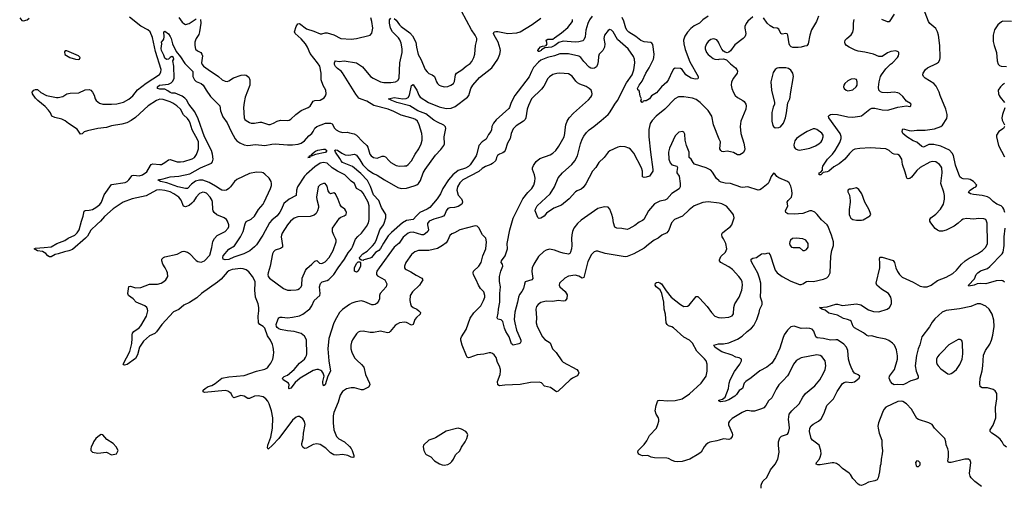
# Model space of a CAD drawing. Header units: inches. Extents: x 1954678 to 2060271, y 904822 to 1016299.
# Tile 325 of 403: x 2021885 to 2033306, y 953413 to 958830. Entities that reach past the tile are written whole.
import ezdxf

# ---------------------------------------------------------------- set-up
doc = ezdxf.new("R2010")
doc.units = ezdxf.units.IN
doc.header["$MEASUREMENT"] = 0
doc.layers.add('C0925', color=7, linetype='Continuous')
doc.layers.add('C0935', color=7, linetype='Continuous')

msp = doc.modelspace()

# ---------------------------------------------------------------- linework, layer by layer
at = {"layer": 'C0925', "color": 5}
for points, elevation in [([(2021885, 958850), (2021910, 958821), (2021930, 958815), (2021970, 958827), (2021994, 958846)], 620), ([(2030000, 956698), (2029870, 956715), (2029810, 956708), (2029710, 956670), (2029650, 956622), (2029574, 956550), (2029482, 956510), (2029445, 956470), (2029414, 956386), (2029390, 956356), (2029332, 956328), (2029290, 956294), (2029244, 956270), (2029179, 956221), (2029130, 956177), (2029008, 956112), (2028930, 956080), (2028910, 956078), (2028676, 956116), (2028590, 956144), (2028570, 956144), (2028550, 956136), (2028517, 956103), (2028477, 956023), (2028430, 955836), (2028410, 955831), (2028370, 955854), (2028330, 955864), (2028250, 955851), (2028209, 955831), (2028148, 955770), (2028142, 955750), (2028151, 955730), (2028213, 955673), (2028234, 955634), (2028230, 955593), (2028212, 955568), (2028190, 955563), (2028132, 955572), (2028070, 955560), (2027990, 955563), (2027930, 955546), (2027898, 955522), (2027881, 955499), (2027872, 955470), (2027879, 955370), (2027874, 955310), (2027886, 955270), (2027950, 955150), (2027978, 955118), (2028038, 955078), (2028067, 955010), (2028106, 954966), (2028174, 954870), (2028190, 954854), (2028348, 954768), (2028364, 954750), (2028370, 954730), (2028363, 954710), (2028350, 954696), (2028299, 954670), (2028270, 954650), (2028130, 954517), (2028110, 954510), (2028042, 954562), (2027974, 954574), (2027936, 954616), (2027910, 954623), (2027810, 954620), (2027690, 954595), (2027513, 954587), (2027450, 954578), (2027431, 954591), (2027428, 954630), (2027458, 954710), (2027464, 954750), (2027463, 954770), (2027450, 954809), (2027426, 954850), (2027413, 954910), (2027390, 954941), (2027370, 954955), (2027350, 954962), (2027330, 954962), (2027270, 954947), (2027190, 954938), (2027107, 954907), (2027090, 954905), (2027074, 954914), (2027066, 954926), (2027019, 955050), (2027003, 955110), (2027003, 955130), (2027010, 955150), (2027065, 955235), (2027110, 955366), (2027154, 955426), (2027235, 955510), (2027266, 955570), (2027279, 955610), (2027280, 955630), (2027270, 955670), (2027232, 955710), (2027206, 955750), (2027181, 955810), (2027147, 955867), (2027144, 955890), (2027148, 955910), (2027211, 955970), (2027238, 956010), (2027258, 956090), (2027293, 956170), (2027301, 956250), (2027293, 956293), (2027252, 956332), (2027210, 956414), (2027192, 956432), (2027170, 956435), (2026990, 956390), (2026930, 956354), (2026896, 956344), (2026875, 956325), (2026853, 956270), (2026830, 956238), (2026791, 956209), (2026730, 956173), (2026630, 956152), (2026511, 956149), (2026470, 956136), (2026430, 956104), (2026365, 956010), (2026347, 955970), (2026348, 955950), (2026357, 955937), (2026368, 955928), (2026422, 955902), (2026483, 955863), (2026548, 955830), (2026561, 955810), (2026522, 955750), (2026441, 955670), (2026413, 955630), (2026410, 955570), (2026417, 955530), (2026425, 955510), (2026450, 955490), (2026490, 955470), (2026516, 955450), (2026533, 955430), (2026529, 955410), (2026486, 955374), (2026469, 955350), (2026450, 955290), (2026430, 955284), (2026373, 955313), (2026350, 955319), (2026290, 955311), (2026263, 955297), (2026241, 955279), (2026183, 955210), (2026170, 955200), (2026150, 955194), (2026070, 955213), (2025990, 955200), (2025950, 955200), (2025870, 955215), (2025830, 955209), (2025810, 955201), (2025790, 955183), (2025746, 955114), (2025734, 955086), (2025725, 955050), (2025727, 955010), (2025738, 954970), (2025770, 954905), (2025796, 954876), (2025850, 954828), (2025875, 954795), (2025898, 954710), (2025943, 954610), (2025946, 954590), (2025930, 954566), (2025870, 954534), (2025850, 954532), (2025770, 954555), (2025730, 954558), (2025676, 954544), (2025630, 954514), (2025602, 954470), (2025579, 954390), (2025529, 954271), (2025523, 954230), (2025521, 954150), (2025529, 954069), (2025560, 953990), (2025586, 953966), (2025651, 953930), (2025710, 953877), (2025730, 953853), (2025740, 953830), (2025760, 953770), (2025759, 953750), (2025750, 953746), (2025730, 953750), (2025690, 953770), (2025630, 953781), (2025565, 953775), (2025530, 953779), (2025490, 953803), (2025435, 953855), (2025370, 953897), (2025350, 953904), (2025330, 953906), (2025290, 953897), (2025210, 953857), (2025190, 953854), (2025170, 953866), (2025158, 953890), (2025156, 953910), (2025173, 953970), (2025178, 954030), (2025197, 954130), (2025190, 954164), (2025170, 954197), (2025130, 954224), (2025110, 954224), (2025090, 954217), (2025050, 954182), (2024890, 953967), (2024818, 953890), (2024766, 953846), (2024761, 953861), (2024764, 953890), (2024798, 953982), (2024817, 954090), (2024820, 954210), (2024804, 954290), (2024780, 954370), (2024763, 954403), (2024741, 954430), (2024711, 954451), (2024650, 954462), (2024610, 954460), (2024550, 954434), (2024530, 954433), (2024490, 954460), (2024450, 954466), (2024370, 954442), (2024354, 954454), (2024336, 954490), (2024323, 954503), (2024298, 954518), (2024270, 954524), (2024030, 954502), (2024014, 954510), (2024014, 954514), (2024015, 954530), (2024035, 954550), (2024070, 954570), (2024115, 954585), (2024154, 954606), (2024231, 954669), (2024310, 954684), (2024490, 954700), (2024630, 954748), (2024730, 954773), (2024758, 954790), (2024775, 954810), (2024797, 954843), (2024820, 954890), (2024829, 954930), (2024831, 954970), (2024825, 955030), (2024818, 955058), (2024793, 955110), (2024759, 955159), (2024730, 955250), (2024710, 955270), (2024671, 955291), (2024654, 955310), (2024651, 955390), (2024660, 955450), (2024660, 955490), (2024653, 955530), (2024620, 955610), (2024614, 955690), (2024618, 955770), (2024615, 955790), (2024585, 955850), (2024541, 955901), (2024510, 955925), (2024478, 955938), (2024450, 955941), (2024350, 955929), (2024310, 955916), (2024290, 955899), (2024222, 955818), (2024179, 955781), (2023993, 955650), (2023938, 955602), (2023853, 955547), (2023790, 955515), (2023730, 955465), (2023670, 955437), (2023535, 955290), (2023473, 955207), (2023451, 955189), (2023390, 955159), (2023320, 955100), (2023276, 955030), (2023250, 954941), (2023230, 954897), (2023130, 954828), (2023101, 954821), (2023090, 954822), (2023085, 954830), (2023163, 954977), (2023185, 955070), (2023191, 955130), (2023188, 955170), (2023192, 955190), (2023209, 955210), (2023270, 955253), (2023290, 955276), (2023355, 955390), (2023370, 955450), (2023369, 955470), (2023360, 955490), (2023337, 955510), (2023235, 955550), (2023201, 955590), (2023147, 955627), (2023139, 955650), (2023150, 955734), (2023170, 955738), (2023230, 955717), (2023290, 955721), (2023390, 955760), (2023482, 955758), (2023527, 955773), (2023558, 955790), (2023581, 955810), (2023602, 955850), (2023599, 955890), (2023591, 955910), (2023573, 955950), (2023546, 955990), (2023533, 956030), (2023534, 956050), (2023541, 956059), (2023553, 956070), (2023570, 956076), (2023710, 956106), (2023770, 956138), (2023790, 956142), (2023830, 956131), (2023856, 956116), (2023930, 956033), (2023950, 956021), (2023990, 956015), (2024030, 956030), (2024090, 956097), (2024115, 956185), (2024126, 956254), (2024146, 956290), (2024176, 956324), (2024270, 956372), (2024305, 956410), (2024311, 956430), (2024311, 956450), (2024296, 956490), (2024282, 956510), (2024256, 956530), (2024170, 956565), (2024141, 956590), (2024130, 956610), (2024125, 956630), (2024121, 956710), (2024116, 956730), (2024094, 956770), (2024050, 956816), (2024030, 956825), (2024010, 956827), (2023970, 956811), (2023932, 956770), (2023902, 956718), (2023882, 956698), (2023850, 956673), (2023810, 956656), (2023786, 956666), (2023756, 956736), (2023731, 956770), (2023671, 956810), (2023630, 956831), (2023570, 956848), (2023510, 956855), (2023470, 956852), (2023350, 956785), (2023189, 956750), (2023086, 956710), (2022970, 956634), (2022870, 956544), (2022824, 956490), (2022783, 956457), (2022710, 956385), (2022670, 956317), (2022650, 956293), (2022499, 956161), (2022454, 956146), (2022404, 956136), (2022331, 956110), (2022297, 956103), (2022250, 956078), (2022230, 956078), (2022212, 956090), (2022190, 956116), (2022170, 956129), (2022150, 956137), (2022090, 956146), (2022054, 956170), (2022070, 956179), (2022170, 956184), (2022250, 956194), (2022316, 956230), (2022410, 956268), (2022447, 956293), (2022523, 956330), (2022550, 956355), (2022574, 956390), (2022600, 956490), (2022622, 956550), (2022632, 956608), (2022645, 956615), (2022690, 956617), (2022730, 956628), (2022767, 956650), (2022814, 956686), (2022832, 956710), (2022865, 956795), (2022950, 956917), (2023110, 956939), (2023130, 956950), (2023152, 956970), (2023190, 957020), (2023210, 957024), (2023270, 957018), (2023311, 957030), (2023358, 957062), (2023402, 957138), (2023411, 957149), (2023430, 957157), (2023510, 957147), (2023530, 957150), (2023569, 957170), (2023610, 957202), (2023630, 957207), (2023710, 957181), (2023750, 957179), (2023790, 957184), (2023884, 957216), (2023911, 957230), (2023937, 957263), (2023953, 957307), (2023958, 957330), (2023959, 957410), (2023953, 957430), (2023884, 957550), (2023863, 957630), (2023850, 957656), (2023830, 957682), (2023784, 957724), (2023751, 957790), (2023708, 957830), (2023662, 957862), (2023630, 957877), (2023550, 957902), (2023510, 957907), (2023470, 957893), (2023376, 957830), (2023227, 957693), (2023179, 957661), (2023126, 957634), (2023070, 957615), (2022950, 957598), (2022890, 957578), (2022790, 957565), (2022670, 957541), (2022634, 957526), (2022610, 957505), (2022590, 957502), (2022550, 957558), (2022450, 957625), (2022414, 957654), (2022374, 957674), (2022294, 957694), (2022259, 957710), (2022243, 957750), (2022220, 957780), (2022180, 957820), (2022095, 957890), (2022070, 957919), (2022033, 957970), (2022031, 957990), (2022050, 958010), (2022070, 958021), (2022090, 958018), (2022130, 957985), (2022197, 957950), (2022310, 957927), (2022333, 957927), (2022384, 957936), (2022431, 957969), (2022470, 957976), (2022570, 957980), (2022645, 958015), (2022690, 958020), (2022710, 958010), (2022730, 957990), (2022750, 957954), (2022761, 957910), (2022772, 957892), (2022810, 957861), (2022850, 957850), (2022951, 957849), (2023010, 957853), (2023088, 957872), (2023152, 957908), (2023196, 957944), (2023250, 958014), (2023350, 958093), (2023505, 958195), (2023521, 958219), (2023524, 958250), (2023461, 958461), (2023424, 958624), (2023397, 958690), (2023373, 958713), (2023290, 958754), (2023157, 958857)], 580), ([(2030000, 956957), (2029998, 956958), (2029967, 956987), (2029921, 957061), (2029901, 957081), (2029849, 957110), (2029714, 957154), (2029698, 957170), (2029672, 957210), (2029650, 957229), (2029652, 957290), (2029619, 957370), (2029606, 957430), (2029599, 957499), (2029590, 957522), (2029572, 957532), (2029530, 957523), (2029490, 957483), (2029422, 957338), (2029410, 957290), (2029415, 957210), (2029430, 957168), (2029450, 957145), (2029506, 957130), (2029514, 957114), (2029506, 957066), (2029509, 957050), (2029534, 957014), (2029547, 956930), (2029548, 956890), (2029535, 956865), (2029448, 956812), (2029390, 956746), (2029370, 956734), (2029310, 956724), (2029250, 956692), (2029177, 956610), (2029125, 956510), (2029110, 956498), (2029070, 956479), (2029019, 956441), (2028950, 956401), (2028930, 956394), (2028870, 956406), (2028810, 956408), (2028790, 956423), (2028771, 956470), (2028764, 956530), (2028752, 956570), (2028730, 956630), (2028712, 956652), (2028670, 956658), (2028590, 956638), (2028396, 956504), (2028355, 956465), (2028313, 956410), (2028296, 956370), (2028289, 956331), (2028284, 956290), (2028288, 956210), (2028284, 956170), (2028275, 956130), (2028265, 956115), (2028250, 956108), (2028190, 956120), (2028150, 956131), (2028090, 956156), (2028030, 956166), (2027990, 956154), (2027963, 956137), (2027901, 956079), (2027849, 955990), (2027831, 955950), (2027826, 955906), (2027836, 955824), (2027825, 955810), (2027750, 955785), (2027739, 955761), (2027727, 955710), (2027710, 955676), (2027682, 955638), (2027670, 955610), (2027661, 955550), (2027627, 955433), (2027622, 955350), (2027627, 955310), (2027647, 955227), (2027692, 955130), (2027698, 955110), (2027697, 955090), (2027690, 955074), (2027673, 955067), (2027610, 955053), (2027600, 955060), (2027590, 955069), (2027562, 955150), (2027524, 955210), (2027508, 955250), (2027488, 955328), (2027470, 955346), (2027433, 955353), (2027423, 955370), (2027436, 955424), (2027440, 955470), (2027456, 955550), (2027455, 955650), (2027462, 955730), (2027450, 955790), (2027450, 955850), (2027465, 955910), (2027490, 955970), (2027484, 955990), (2027468, 956010), (2027472, 956030), (2027516, 956090), (2027543, 956170), (2027541, 956230), (2027571, 956389), (2027610, 956525), (2027721, 956750), (2027778, 956822), (2027824, 956870), (2027850, 956910), (2027860, 956950), (2027864, 956990), (2027856, 957030), (2027835, 957090), (2027835, 957110), (2027843, 957137), (2027877, 957183), (2027920, 957220), (2028039, 957261), (2028070, 957279), (2028103, 957310), (2028139, 957361), (2028199, 957470), (2028210, 957510), (2028211, 957551), (2028221, 957610), (2028236, 957650), (2028260, 957690), (2028310, 957745), (2028482, 957898), (2028511, 957929), (2028522, 957950), (2028526, 957970), (2028522, 957990), (2028512, 958010), (2028492, 958030), (2028455, 958055), (2028382, 958082), (2028356, 958096), (2028335, 958115), (2028295, 958175), (2028250, 958201), (2028150, 958210), (2028114, 958206), (2028068, 958192), (2028030, 958167), (2028013, 958147), (2027963, 958057), (2027937, 958023), (2027823, 957910), (2027787, 957833), (2027772, 957790), (2027757, 957690), (2027750, 957670), (2027728, 957650), (2027642, 957598), (2027610, 957564), (2027587, 957510), (2027574, 957450), (2027545, 957395), (2027515, 957310), (2027505, 957295), (2027490, 957284), (2027450, 957270), (2027426, 957254), (2027414, 957230), (2027412, 957210), (2027404, 957190), (2027370, 957159), (2027350, 957148), (2027290, 957127), (2027250, 957101), (2027210, 957066), (2027026, 956970), (2026990, 956935), (2026964, 956890), (2026955, 956850), (2026971, 956791), (2027008, 956750), (2027018, 956730), (2027022, 956710), (2027012, 956688), (2026970, 956663), (2026930, 956651), (2026875, 956645), (2026850, 956637), (2026830, 956612), (2026816, 956570), (2026800, 956550), (2026770, 956536), (2026690, 956516), (2026636, 956490), (2026616, 956464), (2026614, 956450), (2026625, 956390), (2026622, 956378), (2026619, 956370), (2026590, 956345), (2026570, 956334), (2026550, 956333), (2026450, 956363), (2026410, 956359), (2026390, 956351), (2026334, 956306), (2026286, 956234), (2026230, 956190), (2026054, 955950), (2026029, 955910), (2026022, 955890), (2026024, 955870), (2026036, 955856), (2026119, 955810), (2026145, 955765), (2026137, 955730), (2026068, 955652), (2026060, 955630), (2026058, 955590), (2026052, 955570), (2026030, 955539), (2026010, 955524), (2025990, 955518), (2025970, 955519), (2025890, 955553), (2025850, 955565), (2025784, 955556), (2025739, 955541), (2025710, 955525), (2025630, 955467), (2025593, 955430), (2025558, 955370), (2025530, 955310), (2025470, 955130), (2025459, 955010), (2025469, 954870), (2025489, 954750), (2025458, 954690), (2025430, 954593), (2025410, 954581), (2025401, 954610), (2025402, 954630), (2025416, 954690), (2025405, 954725), (2025390, 954748), (2025377, 954757), (2025350, 954768), (2025330, 954770), (2025290, 954759), (2025138, 954670), (2025081, 954619), (2025030, 954552), (2025010, 954544), (2025007, 954547), (2025006, 954566), (2025012, 954590), (2025004, 954610), (2024943, 954650), (2024935, 954670), (2024953, 954687), (2024990, 954702), (2025070, 954770), (2025130, 954842), (2025187, 954890), (2025201, 954910), (2025210, 954930), (2025214, 954950), (2025210, 955110), (2025205, 955130), (2025190, 955158), (2025148, 955188), (2025068, 955212), (2024990, 955218), (2024910, 955234), (2024890, 955241), (2024870, 955257), (2024862, 955270), (2024858, 955290), (2024884, 955356), (2024892, 955368), (2024905, 955375), (2024930, 955376), (2024991, 955369), (2025050, 955375), (2025130, 955392), (2025170, 955410), (2025250, 955474), (2025275, 955510), (2025301, 955570), (2025365, 955630), (2025370, 955650), (2025361, 955730), (2025374, 955766), (2025395, 955785), (2025450, 955802), (2025470, 955813), (2025530, 955873), (2025579, 955950), (2025651, 956050), (2025696, 956124), (2025732, 956170), (2025746, 956194), (2025779, 956281), (2025806, 956314), (2025850, 956352), (2025907, 956430), (2025930, 956470), (2025940, 956510), (2025938, 956670), (2025928, 956710), (2025870, 956817), (2025850, 956838), (2025792, 956870), (2025769, 956929), (2025730, 956957), (2025658, 957030), (2025572, 957072), (2025510, 957109), (2025450, 957163), (2025410, 957170), (2025370, 957163), (2025310, 957122), (2025210, 957035), (2025190, 957012), (2025109, 956890), (2025097, 956850), (2025093, 956790), (2025010, 956747), (2024950, 956697), (2024922, 956630), (2024903, 956597), (2024870, 956553), (2024810, 956502), (2024781, 956470), (2024707, 956330), (2024630, 956216), (2024610, 956193), (2024553, 956147), (2024483, 956110), (2024370, 956073), (2024310, 956047), (2024270, 956041), (2024246, 956050), (2024241, 956070), (2024247, 956090), (2024310, 956164), (2024375, 956205), (2024447, 956310), (2024479, 956370), (2024499, 956461), (2024510, 956487), (2024570, 956515), (2024610, 956550), (2024654, 956626), (2024711, 956690), (2024722, 956710), (2024796, 956870), (2024805, 956905), (2024807, 956930), (2024802, 956950), (2024777, 956990), (2024730, 957037), (2024710, 957050), (2024694, 957054), (2024630, 957058), (2024550, 957043), (2024405, 956975), (2024375, 956950), (2024331, 956889), (2024310, 956870), (2024282, 956850), (2024255, 956845), (2024230, 956850), (2024210, 956861), (2024157, 956897), (2024081, 956941), (2024010, 956966), (2023970, 956967), (2023926, 956954), (2023878, 956922), (2023830, 956871), (2023810, 956871), (2023720, 956890), (2023590, 956937), (2023517, 956950), (2023489, 956970), (2023550, 956981), (2023630, 957007), (2023730, 957012), (2023860, 957040), (2023982, 957110), (2024110, 957163), (2024121, 957179), (2024128, 957210), (2024121, 957270), (2024109, 957310), (2024029, 957471), (2023957, 957677), (2023918, 957758), (2023848, 957850), (2023818, 957898), (2023799, 957919), (2023770, 957940), (2023690, 957975), (2023650, 957978), (2023630, 957984), (2023605, 958005), (2023570, 958023), (2023510, 958024), (2023483, 958030), (2023483, 958050), (2023507, 958070), (2023610, 958082), (2023643, 958097), (2023663, 958117), (2023677, 958150), (2023674, 958290), (2023661, 958350), (2023673, 958370), (2023669, 958390), (2023650, 958401), (2023629, 958391), (2023610, 958370), (2023593, 958367), (2023584, 958370), (2023570, 958384), (2023558, 958418), (2023528, 958470), (2023526, 958494), (2023534, 958550), (2023529, 958570), (2023549, 958591), (2023555, 958605), (2023561, 958630), (2023558, 958690), (2023570, 958695), (2023610, 958664), (2023630, 958636), (2023642, 958610), (2023656, 958550), (2023700, 958460), (2023750, 958398), (2023800, 958320), (2023892, 958230), (2023895, 958170), (2023913, 958133), (2023932, 958112), (2023990, 958089), (2024015, 958070), (2024048, 958010), (2024099, 957939), (2024205, 957830), (2024215, 957770), (2024243, 957703), (2024291, 957631), (2024337, 957530), (2024385, 957445), (2024404, 957424), (2024439, 957399), (2024490, 957375), (2024530, 957369), (2024619, 957381), (2024730, 957368), (2024810, 957385), (2024850, 957388), (2024990, 957377), (2025050, 957377), (2025116, 957384), (2025150, 957395), (2025190, 957423), (2025240, 957480), (2025273, 957510), (2025290, 957530), (2025310, 957570), (2025331, 957589), (2025432, 957628), (2025489, 957629), (2025510, 957621), (2025538, 957570), (2025557, 957550), (2025590, 957530), (2025630, 957520), (2025682, 957522), (2025710, 957518), (2025763, 957503), (2025790, 957489), (2025866, 957410), (2025911, 957370), (2025924, 957350), (2025945, 957270), (2025960, 957250), (2025990, 957230), (2026030, 957224), (2026090, 957245), (2026110, 957246), (2026130, 957238), (2026169, 957190), (2026190, 957170), (2026250, 957138), (2026290, 957130), (2026350, 957132), (2026370, 957134), (2026390, 957147), (2026430, 957191), (2026471, 957269), (2026516, 957330), (2026543, 957390), (2026555, 957430), (2026555, 957470), (2026548, 957510), (2026518, 957610), (2026498, 957650), (2026477, 957670), (2026450, 957684), (2026310, 957721), (2026225, 957765), (2026158, 957790), (2025994, 957834), (2025910, 957885), (2025846, 957906), (2025820, 957920), (2025784, 957964), (2025630, 958214), (2025613, 958233), (2025570, 958262), (2025550, 958286), (2025538, 958310), (2025536, 958330), (2025539, 958341), (2025550, 958353), (2025590, 958345), (2025650, 958353), (2025790, 958328), (2025862, 958282), (2025956, 958170), (2025984, 958150), (2026070, 958108), (2026110, 958101), (2026190, 958102), (2026244, 958110), (2026270, 958123), (2026285, 958150), (2026296, 958330), (2026321, 958450), (2026323, 958490), (2026310, 958555), (2026295, 958595), (2026279, 958619), (2026211, 958690), (2026187, 958730), (2026174, 958790), (2026174, 958826), (2026190, 958847)], 560), ([(2023730, 958853), (2023770, 958802), (2023790, 958784), (2023810, 958775), (2023850, 958786), (2023930, 958838)], 580), ([(2023982, 958830), (2023985, 958790), (2023971, 958689), (2023961, 958659), (2023930, 958610), (2023923, 958590), (2023917, 958570), (2023915, 958530), (2023926, 958486), (2023947, 958467), (2023987, 958447), (2023999, 958430), (2024004, 958410), (2023995, 958330), (2024001, 958310), (2024018, 958290), (2024070, 958250), (2024191, 958171), (2024235, 958130), (2024270, 958114), (2024290, 958112), (2024310, 958119), (2024365, 958155), (2024453, 958187), (2024489, 958191), (2024510, 958186), (2024542, 958162), (2024555, 958130), (2024555, 958070), (2024501, 957930), (2024487, 957870), (2024480, 957810), (2024488, 957690), (2024498, 957670), (2024510, 957658), (2024550, 957635), (2024570, 957630), (2024610, 957628), (2024670, 957640), (2024690, 957639), (2024770, 957614), (2024790, 957613), (2024830, 957627), (2024870, 957650), (2024910, 957664), (2024990, 957660), (2025010, 957665), (2025030, 957676), (2025089, 957730), (2025150, 957775), (2025230, 957809), (2025255, 957825), (2025290, 957885), (2025310, 957892), (2025370, 957896), (2025416, 957924), (2025433, 957947), (2025441, 957970), (2025436, 958010), (2025406, 958066), (2025382, 958130), (2025381, 958210), (2025365, 958290), (2025340, 958330), (2025256, 958436), (2025224, 958510), (2025201, 958550), (2025150, 958607), (2025082, 958670), (2025073, 958690), (2025090, 958751), (2025110, 958783), (2025130, 958787), (2025210, 958724), (2025298, 958698), (2025370, 958667), (2025390, 958666), (2025430, 958677), (2025450, 958678), (2025530, 958652), (2025610, 958610), (2025730, 958605), (2025790, 958610), (2025935, 958645), (2025949, 958651), (2025970, 958672), (2025980, 958730), (2025970, 958810), (2025957, 958850)], 580), ([(2030000, 957444), (2029933, 957610), (2029912, 957710), (2029870, 957776), (2029778, 957870), (2029730, 957903), (2029690, 957917), (2029587, 957933), (2029527, 957933), (2029486, 957910), (2029369, 957791), (2029269, 957710), (2029220, 957660), (2029197, 957623), (2029184, 957556), (2029182, 957470), (2029201, 957290), (2029230, 957090), (2029228, 957070), (2029190, 957014), (2029150, 957001), (2029130, 956999), (2029110, 957005), (2029110, 957070), (2029097, 957110), (2029010, 957280), (2028970, 957328), (2028950, 957340), (2028910, 957354), (2028850, 957356), (2028824, 957350), (2028730, 957306), (2028710, 957292), (2028664, 957230), (2028603, 957170), (2028567, 957113), (2028529, 957070), (2028450, 956923), (2028420, 956880), (2028396, 956864), (2028350, 956844), (2028332, 956830), (2028260, 956750), (2028170, 956678), (2028079, 956641), (2027995, 956585), (2027968, 956550), (2027950, 956536), (2027930, 956525), (2027910, 956521), (2027904, 956524), (2027895, 956535), (2027864, 956610), (2027867, 956630), (2027888, 956670), (2028037, 956810), (2028090, 956890), (2028130, 956993), (2028180, 957050), (2028290, 957147), (2028324, 957190), (2028357, 957250), (2028389, 957390), (2028410, 957441), (2028430, 957476), (2028460, 957520), (2028489, 957551), (2028545, 957590), (2028630, 957661), (2028710, 957730), (2028726, 957750), (2028754, 957790), (2028787, 957850), (2028819, 957890), (2028923, 958097), (2028990, 958191), (2029008, 958248), (2029020, 958330), (2029016, 958370), (2029004, 958404), (2028944, 958490), (2028819, 958599), (2028770, 958689), (2028750, 958709), (2028730, 958715), (2028710, 958705), (2028670, 958649), (2028660, 958610), (2028672, 958550), (2028670, 958510), (2028650, 958472), (2028607, 958430), (2028598, 958402), (2028596, 958344), (2028589, 958311), (2028576, 958284), (2028553, 958267), (2028530, 958264), (2028510, 958267), (2028490, 958278), (2028430, 958343), (2028394, 958390), (2028370, 958406), (2028250, 958434), (2028150, 958432), (2028090, 958411), (2028006, 958390), (2027930, 958358), (2027902, 958338), (2027846, 958274), (2027821, 958230), (2027793, 958167), (2027630, 957948), (2027587, 957870), (2027568, 957812), (2027560, 957800), (2027410, 957667), (2027379, 957630), (2027362, 957590), (2027358, 957550), (2027350, 957530), (2027324, 957496), (2027296, 957444), (2027248, 957410), (2027212, 957370), (2027188, 957272), (2027178, 957250), (2027110, 957145), (2027090, 957126), (2027055, 957105), (2026970, 957079), (2026908, 957030), (2026857, 956970), (2026793, 956870), (2026768, 956810), (2026726, 956750), (2026644, 956650), (2026610, 956630), (2026527, 956593), (2026486, 956554), (2026450, 956512), (2026370, 956497), (2026327, 956473), (2026199, 956361), (2026160, 956320), (2026103, 956237), (2026070, 956172), (2026050, 956149), (2026014, 956126), (2025967, 956070), (2025950, 956061), (2025877, 956043), (2025870, 956035), (2025850, 956038), (2025830, 956048), (2025827, 956070), (2025867, 956110), (2025916, 956144), (2025977, 956203), (2026004, 956236), (2026023, 956277), (2026062, 956390), (2026103, 956450), (2026111, 956469), (2026131, 956530), (2026131, 956570), (2026080, 956650), (2026049, 956729), (2025990, 956798), (2025955, 956895), (2025921, 956961), (2025843, 957043), (2025746, 957126), (2025630, 957172), (2025612, 957190), (2025598, 957218), (2025548, 957290), (2025542, 957310), (2025550, 957319), (2025570, 957316), (2025620, 957280), (2025662, 957262), (2025702, 957258), (2025770, 957267), (2025790, 957258), (2025830, 957203), (2025865, 957145), (2025925, 957085), (2025990, 957044), (2026030, 957026), (2026115, 956970), (2026270, 956880), (2026310, 956871), (2026370, 956875), (2026460, 956900), (2026490, 956914), (2026510, 956929), (2026536, 956964), (2026565, 957050), (2026587, 957090), (2026710, 957258), (2026770, 957324), (2026805, 957370), (2026813, 957390), (2026809, 957470), (2026828, 957568), (2026825, 957585), (2026805, 957605), (2026730, 957640), (2026690, 957665), (2026595, 957735), (2026504, 957770), (2026410, 957829), (2026260, 957870), (2026201, 957890), (2026163, 957910), (2026230, 957925), (2026330, 957911), (2026366, 957914), (2026390, 957925), (2026407, 957953), (2026430, 958065), (2026450, 958079), (2026459, 958059), (2026490, 958012), (2026513, 957953), (2026529, 957930), (2026626, 957870), (2026750, 957818), (2026830, 957797), (2026890, 957803), (2026938, 957822), (2027078, 957930), (2027093, 957950), (2027119, 958030), (2027142, 958070), (2027220, 958160), (2027361, 958270), (2027432, 958370), (2027455, 958430), (2027462, 958470), (2027460, 958490), (2027434, 958570), (2027388, 958650), (2027382, 958670), (2027390, 958687), (2027407, 958693), (2027430, 958694), (2027510, 958675), (2027549, 958671), (2027650, 958677), (2027690, 958688), (2027830, 958772), (2027931, 958849)], 540), ([(2026230, 958845), (2026250, 958825), (2026290, 958770), (2026310, 958750), (2026410, 958678), (2026442, 958642), (2026481, 958570), (2026486, 958510), (2026507, 958427), (2026539, 958370), (2026590, 958251), (2026610, 958223), (2026630, 958206), (2026670, 958188), (2026695, 958170), (2026720, 958110), (2026732, 958090), (2026751, 958071), (2026770, 958061), (2026810, 958050), (2026850, 958055), (2026887, 958070), (2026916, 958090), (2026927, 958113), (2026940, 958190), (2026953, 958210), (2027012, 958248), (2027063, 958290), (2027110, 958320), (2027130, 958345), (2027152, 958390), (2027165, 958430), (2027172, 958530), (2027188, 958590), (2027188, 958610), (2027170, 958649), (2027125, 958710), (2027010, 958928)], 560), ([(2028524, 958870), (2028494, 958826), (2028474, 958786), (2028452, 958708), (2028444, 958630), (2028430, 958595), (2028417, 958583), (2028371, 958571), (2028330, 958568), (2028190, 958580), (2028137, 958563), (2028094, 958530), (2028054, 958510), (2027977, 958503), (2027939, 958481), (2027932, 958470), (2027910, 958459), (2027900, 958460), (2027894, 958470), (2027907, 958493), (2027927, 958513), (2027950, 958524), (2027975, 958525), (2027990, 958531), (2028004, 958550), (2027990, 958591), (2028010, 958605), (2028070, 958605), (2028090, 958619), (2028170, 958676), (2028243, 958737), (2028299, 958810), (2028299, 958830)], 520), ([(2029870, 958872), (2029810, 958828), (2029770, 958790), (2029710, 958757), (2029670, 958726), (2029630, 958686), (2029600, 958640), (2029586, 958590), (2029589, 958550), (2029604, 958484), (2029659, 958339), (2029756, 958170), (2029756, 958150), (2029750, 958144), (2029721, 958139), (2029674, 958150), (2029610, 958190), (2029569, 958250), (2029550, 958262), (2029490, 958267), (2029470, 958254), (2029453, 958230), (2029410, 958136), (2029390, 958106), (2029328, 958052), (2029270, 957980), (2029213, 957947), (2029190, 957910), (2029150, 957889), (2029131, 957889), (2029118, 957882), (2029111, 957870), (2029106, 957870), (2029090, 957886), (2029098, 957910), (2029083, 957943), (2029073, 957993), (2029070, 958002), (2029054, 958014), (2029050, 958030), (2029071, 958070), (2029105, 958115), (2029146, 958210), (2029186, 958270), (2029235, 958370), (2029241, 958390), (2029243, 958430), (2029230, 958543), (2029217, 958557), (2029204, 958564), (2029130, 958574), (2029090, 958587), (2029033, 958633), (2028950, 958683), (2028930, 958705), (2028916, 958730), (2028894, 958814), (2028874, 958854)], 520), ([(2030000, 958548), (2029990, 958570), (2029970, 958594), (2029950, 958604), (2029930, 958606), (2029901, 958599), (2029870, 958575), (2029853, 958550), (2029838, 958510), (2029838, 958490), (2029850, 958450), (2029870, 958425), (2029930, 958378), (2029950, 958371), (2029990, 958368), (2030000, 958370)], 540), ([(2030000, 953949), (2029970, 953940), (2029890, 953927), (2029866, 953914), (2029845, 953895), (2029824, 953870), (2029791, 953810), (2029764, 953790), (2029659, 953730), (2029570, 953701), (2029510, 953698), (2029483, 953703), (2029452, 953712), (2029410, 953737), (2029390, 953742), (2029250, 953744), (2029210, 953753), (2029170, 953770), (2029110, 953768), (2029090, 953774), (2029068, 953788), (2029060, 953800), (2029056, 953810), (2029060, 953830), (2029130, 953899), (2029158, 953942), (2029190, 954002), (2029270, 954090), (2029287, 954130), (2029300, 954170), (2029298, 954190), (2029294, 954210), (2029267, 954250), (2029258, 954290), (2029266, 954350), (2029282, 954398), (2029290, 954408), (2029308, 954412), (2029404, 954404), (2029490, 954409), (2029570, 954430), (2029653, 954487), (2029790, 954610), (2029846, 954690), (2029860, 954750), (2029859, 954830), (2029847, 954870), (2029830, 954894), (2029741, 954981), (2029690, 955076), (2029654, 955110), (2029590, 955144), (2029470, 955252), (2029450, 955264), (2029410, 955275), (2029396, 955290), (2029385, 955310), (2029375, 955410), (2029360, 955470), (2029355, 955550), (2029332, 955652), (2029313, 955693), (2029269, 955730), (2029257, 955750), (2029259, 955770), (2029270, 955779), (2029290, 955782), (2029310, 955777), (2029330, 955762), (2029384, 955684), (2029442, 955610), (2029550, 955524), (2029590, 955502), (2029630, 955505), (2029650, 955517), (2029730, 955616), (2029750, 955616), (2029770, 955599), (2029859, 955499), (2029910, 955429), (2029950, 955390), (2029990, 955372), (2030000, 955371)], 580), ([(2030000, 954993), (2029947, 955030), (2029937, 955050), (2029990, 955068), (2030000, 955068)], 560), ([(2030000, 954402), (2029990, 954409), (2030000, 954414)], 560)]:
    msp.add_lwpolyline(points, dxfattribs=dict(at, elevation=elevation))
for points, elevation in [([(2022430, 958469), (2022412, 958468), (2022404, 958456), (2022407, 958427), (2022465, 958390), (2022534, 958370), (2022570, 958367), (2022578, 958370), (2022588, 958390), (2022568, 958410)], 620), ([(2025265, 957245), (2025252, 957248), (2025250, 957229), (2025226, 957230), (2025246, 957234), (2025248, 957250), (2025266, 957254), (2025275, 957265), (2025273, 957270), (2025303, 957297), (2025317, 957303), (2025345, 957315), (2025410, 957327), (2025430, 957326), (2025446, 957310), (2025436, 957290), (2025430, 957287), (2025317, 957263)], 540), ([(2025410, 956927), (2025370, 956914), (2025348, 956890), (2025328, 956770), (2025330, 956742), (2025351, 956670), (2025351, 956650), (2025339, 956610), (2025322, 956578), (2025300, 956560), (2025255, 956545), (2025110, 956542), (2025070, 956524), (2025028, 956490), (2024990, 956449), (2024930, 956353), (2024921, 956330), (2024919, 956310), (2024935, 956210), (2024932, 956188), (2024910, 956172), (2024850, 956155), (2024830, 956135), (2024818, 956110), (2024791, 955969), (2024766, 955890), (2024764, 955870), (2024768, 955850), (2024782, 955830), (2024946, 955710), (2024990, 955690), (2025030, 955689), (2025090, 955692), (2025110, 955698), (2025132, 955710), (2025150, 955730), (2025157, 955750), (2025162, 955830), (2025200, 955920), (2025217, 955943), (2025274, 955990), (2025310, 956028), (2025330, 956034), (2025364, 956004), (2025390, 956000), (2025430, 956020), (2025473, 956070), (2025523, 956150), (2025555, 956250), (2025557, 956270), (2025550, 956289), (2025527, 956327), (2025513, 956367), (2025514, 956410), (2025595, 956525), (2025610, 956539), (2025650, 956554), (2025672, 956570), (2025676, 956590), (2025669, 956610), (2025656, 956630), (2025619, 956659), (2025601, 956681), (2025581, 956741), (2025550, 956809), (2025530, 956818), (2025490, 956809), (2025478, 956818), (2025462, 956842), (2025450, 956896), (2025430, 956927)], 580), ([(2025790, 955900), (2025770, 955909), (2025769, 955950), (2025790, 955999), (2025810, 956018), (2025830, 956018), (2025838, 956010), (2025837, 955970), (2025810, 955909)], 540), ([(2026970, 954087), (2026950, 954085), (2026830, 954055), (2026710, 953977), (2026690, 953967), (2026630, 953949), (2026567, 953890), (2026564, 953870), (2026571, 953830), (2026591, 953791), (2026601, 953781), (2026655, 953755), (2026697, 953710), (2026755, 953675), (2026784, 953664), (2026810, 953660), (2026850, 953667), (2026877, 953683), (2026898, 953702), (2026917, 953730), (2026941, 953779), (2026990, 953827), (2027011, 953869), (2027054, 953930), (2027072, 953970), (2027083, 954010), (2027076, 954030), (2027059, 954050), (2027010, 954078)], 620), ([(2022830, 954013), (2022810, 954005), (2022770, 953969), (2022740, 953930), (2022735, 953905), (2022715, 953870), (2022711, 953850), (2022711, 953830), (2022731, 953811), (2022790, 953799), (2022890, 953811), (2022950, 953779), (2022990, 953786), (2023008, 953792), (2023028, 953830), (2023004, 953870), (2022969, 953910), (2022896, 953956), (2022850, 954009)], 620)]:
    msp.add_lwpolyline(points, close=True, dxfattribs=dict(at, elevation=elevation))
at = {"layer": 'C0935', "color": 5}
for points, elevation in [([(2033313, 956590), (2033301, 956630), (2033290, 956650), (2033270, 956670), (2033219, 956690), (2033178, 956718), (2033137, 956757), (2033112, 956772), (2033050, 956787), (2032950, 956801), (2032914, 956810), (2032900, 956820), (2032892, 956830), (2032910, 956850), (2032950, 956879), (2032977, 956890), (2032987, 956910), (2032947, 956950), (2032910, 956974), (2032890, 956980), (2032830, 956984), (2032809, 956990), (2032790, 957005), (2032740, 957140), (2032715, 957255), (2032701, 957281), (2032670, 957314), (2032570, 957363), (2032490, 957381), (2032430, 957381), (2032370, 957351), (2032350, 957356), (2032290, 957409), (2032250, 957422), (2032175, 957470), (2032130, 957510), (2032121, 957530), (2032124, 957550), (2032130, 957562), (2032150, 957560), (2032203, 957543), (2032230, 957541), (2032290, 957547), (2032390, 957548), (2032496, 957564), (2032570, 957589), (2032590, 957604), (2032638, 957682), (2032644, 957710), (2032643, 957730), (2032629, 957790), (2032562, 957950), (2032550, 957990), (2032516, 958056), (2032490, 958090), (2032387, 958150), (2032367, 958170), (2032361, 958190), (2032364, 958210), (2032392, 958250), (2032417, 958270), (2032520, 958320), (2032543, 958337), (2032558, 958362), (2032563, 958390), (2032559, 958530), (2032542, 958650), (2032530, 958690), (2032510, 958728), (2032444, 958784), (2032427, 958807), (2032342, 959030)], 520), ([(2030390, 958864), (2030330, 958814), (2030310, 958784), (2030297, 958750), (2030296, 958730), (2030306, 958670), (2030305, 958650), (2030296, 958630), (2030278, 958610), (2030181, 958539), (2030130, 958469), (2030110, 958452), (2030090, 958446), (2030070, 958452), (2030050, 958466), (2030029, 958489), (2030000, 958548)], 540), ([(2031152, 958870), (2031129, 958810), (2031070, 958710), (2031049, 958650), (2031030, 958550), (2031014, 958526), (2030990, 958524), (2030950, 958509), (2030915, 958505), (2030852, 958508), (2030835, 958515), (2030820, 958530), (2030810, 958550), (2030794, 958650), (2030786, 958666), (2030770, 958671), (2030730, 958663), (2030713, 958670), (2030690, 958721), (2030670, 958730), (2030630, 958734), (2030590, 958758), (2030554, 958790), (2030511, 958851)], 540), ([(2033330, 953869), (2033302, 953890), (2033282, 953930), (2033260, 953960), (2033216, 953996), (2033163, 954030), (2033144, 954050), (2033144, 954070), (2033176, 954124), (2033206, 954210), (2033205, 954330), (2033221, 954430), (2033218, 954490), (2033200, 954520), (2033177, 954537), (2033110, 954556), (2033050, 954556), (2033040, 954560), (2033027, 954570), (2033022, 954602), (2033028, 954670), (2033048, 954752), (2033057, 954810), (2033064, 954936), (2033088, 954990), (2033137, 955063), (2033158, 955110), (2033173, 955167), (2033187, 955270), (2033183, 955343), (2033165, 955410), (2033131, 955470), (2033090, 955504), (2033030, 955531), (2032990, 955533), (2032918, 955502), (2032788, 955472), (2032630, 955454), (2032587, 955433), (2032501, 955359), (2032470, 955320), (2032437, 955263), (2032350, 955150), (2032325, 955055), (2032305, 955010), (2032287, 954930), (2032274, 954810), (2032283, 954750), (2032308, 954690), (2032307, 954670), (2032290, 954658), (2032221, 954639), (2032150, 954598), (2032130, 954592), (2032070, 954597), (2032030, 954593), (2032010, 954601), (2031986, 954630), (2031970, 954669), (2031976, 954690), (2032034, 954770), (2032066, 954890), (2032066, 954926), (2032056, 954996), (2032031, 955051), (2032010, 955075), (2031965, 955105), (2031930, 955120), (2031830, 955139), (2031770, 955161), (2031730, 955158), (2031710, 955164), (2031674, 955194), (2031570, 955254), (2031554, 955270), (2031530, 955329), (2031518, 955338), (2031489, 955350), (2031442, 955362), (2031370, 955400), (2031270, 955425), (2031230, 955456), (2031189, 955470), (2031164, 955490), (2031250, 955495), (2031350, 955529), (2031370, 955529), (2031430, 955514), (2031590, 955532), (2031641, 955521), (2031730, 955461), (2031790, 955441), (2031850, 955440), (2031949, 955470), (2031976, 955490), (2031997, 955530), (2031999, 955570), (2031990, 955610), (2031964, 955650), (2031882, 955702), (2031829, 955750), (2031818, 955770), (2031861, 955950), (2031864, 956010), (2031859, 956050), (2031862, 956070), (2031866, 956074), (2031890, 956073), (2032016, 956036), (2032033, 956013), (2032049, 955950), (2032066, 955906), (2032090, 955870), (2032121, 955841), (2032250, 955783), (2032330, 955738), (2032370, 955728), (2032410, 955730), (2032458, 955750), (2032530, 955803), (2032630, 955840), (2032710, 955885), (2032750, 955922), (2032810, 955990), (2032854, 956030), (2032900, 956060), (2032994, 956110), (2033053, 956150), (2033093, 956190), (2033110, 956230), (2033107, 956467), (2033101, 956490), (2033090, 956509), (2033070, 956519), (2033010, 956521), (2032950, 956514), (2032870, 956522), (2032830, 956516), (2032810, 956504), (2032772, 956468), (2032726, 956434), (2032630, 956385), (2032590, 956373), (2032555, 956375), (2032530, 956388), (2032506, 956406), (2032452, 956470), (2032442, 956490), (2032443, 956510), (2032452, 956528), (2032510, 956572), (2032567, 956630), (2032602, 956690), (2032613, 956747), (2032613, 956790), (2032606, 956826), (2032571, 956930), (2032585, 957050), (2032581, 957110), (2032571, 957131), (2032554, 957150), (2032510, 957179), (2032470, 957183), (2032444, 957176), (2032330, 957115), (2032290, 957080), (2032230, 957002), (2032210, 956985), (2032190, 956981), (2032177, 956990), (2032170, 957004), (2032158, 957058), (2032127, 957150), (2032116, 957210), (2032090, 957253), (2032070, 957265), (2032030, 957267), (2032010, 957278), (2031970, 957313), (2031930, 957329), (2031750, 957344), (2031630, 957335), (2031574, 957326), (2031550, 957316), (2031510, 957276), (2031458, 957210), (2031390, 957155), (2031330, 957120), (2031270, 957072), (2031250, 957063), (2031205, 957055), (2031178, 957030), (2031170, 957027), (2031158, 957030), (2031159, 957050), (2031179, 957061), (2031197, 957083), (2031196, 957110), (2031202, 957130), (2031256, 957210), (2031312, 957268), (2031343, 957310), (2031397, 957403), (2031414, 957450), (2031414, 957474), (2031402, 957510), (2031270, 957690), (2031267, 957710), (2031277, 957723), (2031290, 957730), (2031308, 957732), (2031370, 957730), (2031490, 957702), (2031550, 957697), (2031630, 957708), (2031650, 957715), (2031748, 957792), (2031770, 957801), (2031803, 957803), (2031890, 957785), (2031950, 957781), (2031995, 957790), (2032070, 957815), (2032170, 957828), (2032210, 957823), (2032222, 957830), (2032223, 957837), (2032224, 957850), (2032218, 957858), (2032170, 957884), (2032130, 957937), (2032090, 957972), (2032070, 957981), (2032030, 957987), (2031950, 957980), (2031890, 957984), (2031870, 957992), (2031850, 958010), (2031847, 958047), (2031854, 958110), (2031870, 958170), (2031880, 958190), (2031930, 958258), (2031986, 958314), (2032011, 958330), (2032067, 958390), (2032080, 958410), (2032084, 958430), (2032081, 958450), (2032076, 958456), (2032047, 958467), (2031990, 958460), (2031950, 958445), (2031890, 958402), (2031850, 958402), (2031788, 958428), (2031690, 958451), (2031610, 958463), (2031576, 958476), (2031506, 958510), (2031477, 958530), (2031460, 958550), (2031455, 958570), (2031462, 958590), (2031478, 958610), (2031530, 958653), (2031550, 958686), (2031556, 958724), (2031556, 958790), (2031563, 958830)], 540), ([(2032030, 958894), (2031970, 958803), (2031950, 958806), (2031887, 958830)], 520), ([(2033390, 958809), (2033290, 958811), (2033274, 958806), (2033232, 958768), (2033193, 958710), (2033177, 958650), (2033177, 958577), (2033188, 958528), (2033214, 958450), (2033223, 958350), (2033234, 958314), (2033250, 958298), (2033270, 958290), (2033330, 958286)], 520), ([(2030000, 958370), (2030050, 958377), (2030084, 958364), (2030130, 958316), (2030189, 958269), (2030205, 958250), (2030212, 958232), (2030208, 958210), (2030163, 958150), (2030143, 958110), (2030139, 958070), (2030145, 958030), (2030163, 957983), (2030184, 957950), (2030210, 957926), (2030273, 957893), (2030290, 957879), (2030308, 957850), (2030310, 957830), (2030306, 957790), (2030251, 957650), (2030244, 957590), (2030249, 957510), (2030285, 957395), (2030295, 957330), (2030293, 957310), (2030277, 957283), (2030238, 957262), (2030210, 957261), (2030166, 957286), (2030130, 957296), (2030090, 957302), (2030050, 957295), (2030030, 957298), (2030016, 957310), (2030007, 957330), (2030014, 957410), (2030000, 957444)], 540), ([(2033310, 958087), (2033287, 958073), (2033262, 958050), (2033235, 958010), (2033237, 957970), (2033246, 957950), (2033257, 957930), (2033309, 957870)], 520), ([(2033313, 957807), (2033285, 957730), (2033279, 957690), (2033282, 957662), (2033307, 957610)], 520), ([(2033310, 957590), (2033295, 957565), (2033243, 957530), (2033215, 957490), (2033215, 957470), (2033240, 957370), (2033310, 957238)], 520), ([(2030000, 955068), (2030050, 955068), (2030110, 955080), (2030210, 955122), (2030265, 955155), (2030323, 955210), (2030372, 955248), (2030399, 955281), (2030436, 955350), (2030464, 955430), (2030470, 955470), (2030498, 955522), (2030497, 955550), (2030479, 955610), (2030477, 955630), (2030483, 955670), (2030483, 955730), (2030481, 955770), (2030468, 955828), (2030447, 955887), (2030376, 956010), (2030369, 956030), (2030370, 956051), (2030390, 956063), (2030430, 956071), (2030490, 956111), (2030510, 956114), (2030530, 956111), (2030570, 956123), (2030590, 956101), (2030636, 955956), (2030650, 955924), (2030673, 955893), (2030729, 955849), (2030830, 955795), (2030930, 955757), (2030950, 955756), (2030970, 955763), (2031010, 955792), (2031030, 955795), (2031091, 955789), (2031210, 955816), (2031247, 955833), (2031268, 955852), (2031286, 955890), (2031294, 956086), (2031305, 956150), (2031323, 956210), (2031324, 956250), (2031301, 956330), (2031258, 956438), (2031250, 956450), (2031185, 956505), (2031134, 956570), (2031110, 956594), (2031075, 956610), (2031050, 956611), (2030970, 956580), (2030870, 956571), (2030797, 956577), (2030772, 956590), (2030768, 956610), (2030794, 956670), (2030789, 956710), (2030798, 956730), (2030836, 956770), (2030846, 956810), (2030842, 956850), (2030830, 956899), (2030810, 956934), (2030790, 956950), (2030692, 956992), (2030669, 957009), (2030650, 957035), (2030630, 957048), (2030603, 957010), (2030579, 956950), (2030566, 956930), (2030490, 956866), (2030470, 956855), (2030450, 956851), (2030331, 956889), (2030270, 956883), (2030250, 956886), (2030130, 956928), (2030070, 956931), (2030023, 956943), (2030000, 956957)], 560), ([(2030000, 955371), (2030031, 955369), (2030110, 955378), (2030148, 955392), (2030163, 955417), (2030169, 955490), (2030180, 955530), (2030230, 955610), (2030262, 955690), (2030270, 955750), (2030266, 955786), (2030253, 955813), (2030225, 955850), (2030152, 955930), (2030110, 955960), (2030018, 956010), (2030003, 956030), (2030002, 956042), (2030019, 956081), (2030071, 956130), (2030086, 956170), (2030074, 956230), (2030050, 956284), (2030033, 956310), (2030028, 956332), (2030034, 956350), (2030041, 956359), (2030129, 956430), (2030147, 956450), (2030172, 956530), (2030163, 956563), (2030147, 956590), (2030085, 956665), (2030030, 956694), (2030000, 956698)], 580), ([(2033310, 955784), (2033290, 955799), (2033270, 955804), (2033210, 955800), (2033090, 955764), (2033030, 955769), (2032990, 955764), (2032955, 955750), (2032896, 955736), (2032889, 955750), (2032960, 955820), (2032981, 955870), (2032998, 955890), (2033030, 955913), (2033110, 955942), (2033137, 955963), (2033282, 956110), (2033291, 956131), (2033305, 956210), (2033306, 956310), (2033316, 956410)], 520), ([(2033040, 953410), (2032963, 953470), (2032922, 953510), (2032910, 953530), (2032904, 953564), (2032916, 953690), (2032910, 953713), (2032890, 953727), (2032850, 953728), (2032690, 953689), (2032659, 953690), (2032650, 953710), (2032659, 953750), (2032657, 953817), (2032651, 953850), (2032633, 953893), (2032629, 953931), (2032618, 953970), (2032497, 954090), (2032469, 954130), (2032430, 954149), (2032310, 954188), (2032290, 954202), (2032228, 954310), (2032170, 954371), (2032130, 954398), (2032110, 954401), (2032070, 954396), (2031930, 954331), (2031910, 954304), (2031893, 954270), (2031848, 954150), (2031840, 954110), (2031841, 954090), (2031854, 954030), (2031884, 953950), (2031884, 953890), (2031893, 953827), (2031890, 953790), (2031876, 953730), (2031873, 953670), (2031865, 953650), (2031857, 953583), (2031841, 953510), (2031830, 953489), (2031804, 953476), (2031730, 953461), (2031690, 953438), (2031650, 953423), (2031630, 953425), (2031610, 953439), (2031550, 953504), (2031521, 953550), (2031506, 953566), (2031430, 953620), (2031394, 953654), (2031358, 953678), (2031330, 953686), (2031310, 953685), (2031170, 953661), (2031143, 953663), (2031124, 953670), (2031129, 953690), (2031157, 953723), (2031172, 953750), (2031182, 953790), (2031178, 953830), (2031159, 953890), (2031082, 953950), (2031066, 953970), (2031046, 954050), (2031052, 954090), (2031066, 954114), (2031090, 954135), (2031150, 954170), (2031182, 954198), (2031216, 954264), (2031247, 954350), (2031326, 954430), (2031368, 954512), (2031430, 954605), (2031450, 954619), (2031470, 954625), (2031530, 954618), (2031570, 954628), (2031621, 954670), (2031629, 954690), (2031609, 954709), (2031570, 954726), (2031550, 954752), (2031530, 954795), (2031514, 954834), (2031499, 954890), (2031492, 954990), (2031474, 955030), (2031443, 955063), (2031372, 955112), (2031350, 955115), (2031290, 955110), (2031210, 955130), (2031136, 955136), (2031120, 955150), (2031096, 955216), (2031076, 955236), (2031050, 955247), (2031010, 955250), (2030950, 955246), (2030870, 955272), (2030830, 955264), (2030790, 955226), (2030752, 955170), (2030736, 955130), (2030703, 955017), (2030652, 954910), (2030610, 954842), (2030550, 954796), (2030470, 954753), (2030370, 954672), (2030309, 954631), (2030288, 954610), (2030270, 954549), (2030230, 954527), (2030201, 954479), (2030181, 954459), (2030110, 954417), (2030070, 954402), (2030014, 954394), (2030000, 954402)], 560), ([(2030000, 954414), (2030010, 954419), (2030036, 954424), (2030070, 954450), (2030106, 954550), (2030113, 954610), (2030125, 954650), (2030175, 954745), (2030238, 954830), (2030257, 954870), (2030258, 954890), (2030230, 954904), (2030190, 954913), (2030150, 954934), (2030030, 954973), (2030000, 954993)], 560), ([(2030485, 953390), (2030485, 953425), (2030492, 953450), (2030510, 953478), (2030550, 953515), (2030595, 953605), (2030650, 953670), (2030680, 953730), (2030696, 953810), (2030687, 953890), (2030688, 953930), (2030702, 953978), (2030723, 953997), (2030790, 954019), (2030802, 954038), (2030815, 954090), (2030812, 954132), (2030802, 954190), (2030812, 954250), (2030842, 954290), (2030927, 954370), (2030970, 954450), (2030999, 954490), (2031110, 954580), (2031168, 954650), (2031210, 954725), (2031229, 954770), (2031237, 954810), (2031229, 954869), (2031190, 954920), (2031170, 954931), (2031130, 954938), (2030950, 954903), (2030915, 954885), (2030892, 954868), (2030860, 954830), (2030810, 954727), (2030790, 954695), (2030740, 954640), (2030689, 954591), (2030658, 954542), (2030610, 954442), (2030570, 954407), (2030538, 954350), (2030516, 954324), (2030489, 954311), (2030410, 954287), (2030370, 954285), (2030330, 954292), (2030307, 954290), (2030265, 954270), (2030150, 954200), (2030118, 954170), (2030108, 954150), (2030106, 954126), (2030148, 954030), (2030153, 954010), (2030151, 953990), (2030130, 953964), (2030110, 953956), (2030050, 953963), (2030000, 953949)], 580)]:
    msp.add_lwpolyline(points, dxfattribs=dict(at, elevation=elevation))
for points, elevation in [([(2030770, 958271), (2030690, 958270), (2030670, 958265), (2030648, 958250), (2030624, 958216), (2030597, 958110), (2030604, 958010), (2030642, 957870), (2030641, 957850), (2030624, 957816), (2030609, 957751), (2030610, 957650), (2030623, 957603), (2030630, 957590), (2030650, 957573), (2030690, 957577), (2030710, 957587), (2030744, 957630), (2030768, 957692), (2030781, 957750), (2030797, 957863), (2030819, 957910), (2030823, 957930), (2030826, 957970), (2030862, 958170), (2030854, 958210), (2030830, 958244), (2030803, 958263)], 560), ([(2031563, 958143), (2031530, 958141), (2031490, 958121), (2031455, 958090), (2031444, 958070), (2031441, 958050), (2031447, 958030), (2031472, 958010), (2031490, 958005), (2031510, 958008), (2031550, 958017), (2031589, 958050), (2031598, 958070), (2031599, 958090), (2031599, 958110), (2031590, 958135)], 560), ([(2031110, 957561), (2031090, 957561), (2031021, 957530), (2030950, 957491), (2030896, 957450), (2030876, 957424), (2030863, 957377), (2030868, 957350), (2030883, 957330), (2030910, 957318), (2030930, 957315), (2031010, 957329), (2031050, 957339), (2031115, 957365), (2031153, 957387), (2031180, 957410), (2031193, 957430), (2031206, 957470), (2031204, 957490), (2031191, 957511), (2031130, 957553)], 560), ([(2031590, 956876), (2031530, 956862), (2031510, 956862), (2031492, 956850), (2031492, 956830), (2031510, 956794), (2031519, 956730), (2031520, 956710), (2031505, 956625), (2031508, 956570), (2031515, 956550), (2031527, 956527), (2031550, 956511), (2031590, 956504), (2031650, 956504), (2031670, 956508), (2031736, 956544), (2031747, 956553), (2031756, 956570), (2031752, 956590), (2031735, 956630), (2031689, 956710), (2031655, 956810), (2031618, 956858)], 560), ([(2030890, 956295), (2030851, 956290), (2030827, 956270), (2030817, 956250), (2030815, 956230), (2030821, 956210), (2030838, 956190), (2030856, 956184), (2030930, 956186), (2030970, 956151), (2030990, 956151), (2031010, 956163), (2031029, 956190), (2031032, 956210), (2031029, 956230), (2031005, 956270), (2030970, 956284)], 580), ([(2032796, 955116), (2032770, 955116), (2032664, 955056), (2032587, 954973), (2032550, 954941), (2032530, 954915), (2032520, 954890), (2032521, 954850), (2032528, 954828), (2032539, 954810), (2032570, 954776), (2032650, 954719), (2032670, 954716), (2032690, 954722), (2032710, 954733), (2032753, 954770), (2032792, 954828), (2032816, 954890), (2032824, 954950), (2032822, 955070), (2032817, 955097), (2032810, 955109)], 560), ([(2032290, 953709), (2032276, 953690), (2032285, 953650), (2032290, 953642), (2032310, 953642), (2032330, 953662), (2032330, 953686), (2032310, 953704)], 580)]:
    msp.add_lwpolyline(points, close=True, dxfattribs=dict(at, elevation=elevation))

doc.saveas('drawing.dxf')
